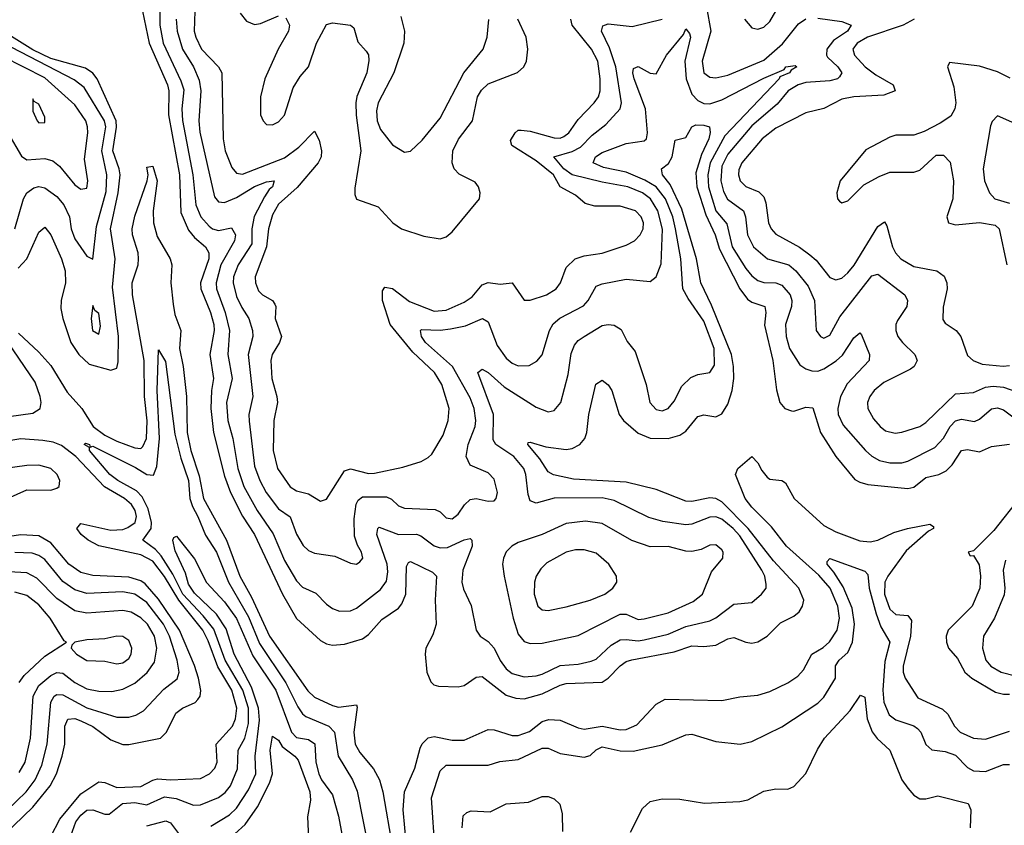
# Model space of a CAD drawing. Header units: inches. Extents: x 1649636 to 1815363, y 506543 to 641975.
# Tile 489 of 656: x 1753886 to 1757172, y 546319 to 549008. Entities that reach past the tile are written whole.
import ezdxf

# ---------------------------------------------------------------- set-up
doc = ezdxf.new("R2010")
doc.units = ezdxf.units.IN
doc.header["$MEASUREMENT"] = 0
doc.layers.add('B7554', color=7, linetype='Continuous')

msp = doc.modelspace()

# ---------------------------------------------------------------- linework, layer by layer
at = {"layer": 'B7554', "color": 5}
for points, elevation in [([(1754353.5, 549070), (1754354.3, 548990), (1754365.1, 548930), (1754423.9, 548803.9), (1754433.5, 548773.5), (1754427.4, 548710), (1754429.1, 548670.9), (1754464.1, 548490), (1754474.2, 548390), (1754490.3, 548350.3), (1754518.6, 548318.6), (1754530, 548310.1), (1754550, 548304.2), (1754593.4, 548313.4), (1754606.2, 548290), (1754603.6, 548270), (1754557.1, 548190), (1754541.4, 548130), (1754543.5, 548110), (1754571.7, 548030), (1754586.9, 547970), (1754580.7, 547890), (1754594.9, 547810), (1754576.7, 547730), (1754580.7, 547670), (1754597.6, 547610), (1754614.4, 547510), (1754634.7, 547450), (1754678.5, 547370), (1754731.9, 547291.9), (1754770, 547202.8), (1754810, 547135.1), (1754830, 547113.5), (1754874.1, 547094.1), (1754910, 547056.6), (1754930, 547042.3), (1754953.4, 547033.4), (1754990, 547034.1), (1755010, 547044), (1755090, 547106.3), (1755110, 547133.8), (1755115.4, 547164.6), (1755112.3, 547190), (1755078, 547290), (1755081, 547310), (1755085.8, 547314.2), (1755150, 547289.1), (1755210, 547290.1), (1755225.1, 547285.1), (1755270, 547251.6), (1755290, 547245.4), (1755313.9, 547246.1), (1755370, 547272), (1755390, 547276.3), (1755395.3, 547270), (1755396.6, 547250), (1755365.2, 547170), (1755361.8, 547130), (1755367.1, 547107.1), (1755392.7, 547052.7), (1755410.1, 546970.1), (1755422.6, 546950), (1755450, 546931.9), (1755469.7, 546909.7), (1755490, 546868.6), (1755510, 546840.7), (1755530, 546825.6), (1755570, 546814.7), (1755610, 546817.5), (1755630, 546823.4), (1755690, 546852.1), (1755750, 546856.2), (1755793.9, 546866.1), (1755810, 546873.7), (1755860.2, 546919.8), (1755890, 546937.3), (1755910, 546939.5), (1755950, 546934.9), (1755970, 546938.4), (1756050, 546956.4), (1756110, 546982.9), (1756190, 547001.8), (1756210, 547011), (1756270, 547057), (1756330, 547062), (1756362.2, 547090), (1756377.1, 547110), (1756377.7, 547122.3), (1756372.7, 547150), (1756363.5, 547170), (1756290, 547284.6), (1756267.6, 547310), (1756230, 547340.4), (1756210, 547347.9), (1756190, 547347.4), (1756130, 547323.8), (1756110, 547322.2), (1756032.3, 547332.3), (1755986, 547346), (1755870, 547402.4), (1755830, 547412), (1755670, 547410.3), (1755610, 547393.6), (1755590, 547402.3), (1755582.9, 547422.9), (1755575.7, 547490), (1755568.6, 547510), (1755535.6, 547550), (1755475, 547590), (1755466, 547606), (1755468, 547690), (1755414.7, 547830), (1755430, 547841.1), (1755450, 547830.1), (1755502.8, 547782.8), (1755610, 547714.2), (1755650, 547699), (1755670, 547703.6), (1755691.9, 547730), (1755716.7, 547823.3), (1755726.5, 547893.5), (1755738.1, 547921.9), (1755750, 547936.6), (1755769.8, 547950), (1755830, 547986.7), (1755850, 547990.8), (1755870, 547988), (1755894, 547974), (1755913.5, 547933.5), (1755940.1, 547900.1), (1755977, 547790), (1755988.8, 547730), (1756010, 547706.4), (1756030, 547702.5), (1756050.7, 547710), (1756070, 547734), (1756095.7, 547784.3), (1756126.3, 547813.7), (1756150, 547823.7), (1756190, 547830.3), (1756205.4, 547854.6), (1756203.8, 547910), (1756170, 548001.1), (1756117.2, 548077.2), (1756099.6, 548110), (1756092.5, 548210), (1756075.4, 548310), (1756065.7, 548350), (1756041.2, 548410), (1756010, 548450), (1755972.3, 548472.3), (1755910, 548499.1), (1755834.9, 548514.9), (1755799.8, 548530), (1755807.5, 548550), (1755830, 548564.4), (1755910, 548594.9), (1755970, 548603.2), (1755978.2, 548610), (1755981.9, 548630), (1755975.4, 548710), (1755937.3, 548810), (1755932.6, 548830), (1755934.9, 548845.1), (1755950, 548852.1), (1755990, 548829.5), (1756010, 548827.5), (1756044.7, 548890), (1756101.4, 548958.6), (1756110, 548977), (1756122, 548962), (1756124.6, 548950), (1756105.9, 548870), (1756110.9, 548810), (1756130, 548758.8), (1756150, 548738.2), (1756170, 548728.3), (1756190, 548727.4), (1756230, 548740.6), (1756370, 548812.7), (1756438, 548842), (1756442.8, 548850), (1756474.9, 548854.9), (1756480.3, 548850), (1756460.9, 548839.1), (1756455.2, 548830), (1756422.8, 548817.2), (1756421.1, 548810), (1756239.7, 548620.3), (1756191, 548530), (1756183.3, 548490), (1756184.6, 548450), (1756209.6, 548370), (1756246, 548326), (1756264.5, 548250), (1756310, 548177.3), (1756330, 548152.7), (1756350, 548137.6), (1756370, 548130.9), (1756410, 548129.3), (1756430, 548121.5), (1756457.5, 548090), (1756463.8, 548070), (1756462.2, 548050), (1756441.7, 547990), (1756444.2, 547950), (1756455.7, 547910), (1756490, 547856.3), (1756510, 547841.9), (1756530, 547835.4), (1756550, 547835.2), (1756570, 547842.3), (1756611.2, 547868.8), (1756632, 547888), (1756670, 547945.6), (1756690, 547962.3), (1756696.1, 547956.1), (1756722, 547890), (1756720.9, 547870), (1756647.5, 547792.5), (1756625.5, 547750), (1756616.5, 547710), (1756617.7, 547690), (1756634.8, 547654.8), (1756709.5, 547569.5), (1756730, 547550.6), (1756756.3, 547536.2), (1756790, 547528.8), (1756830, 547528.7), (1756850, 547533.9), (1756940.6, 547579.4), (1756968.9, 547611.1), (1756991.2, 547650), (1757010, 547668.8), (1757030, 547674.4), (1757073, 547667), (1757090, 547674), (1757130, 547708.4), (1757150, 547712.8), (1757170, 547705.8), (1757210, 547675)], 540), ([(1754471.6, 549070), (1754468.9, 548970), (1754473.8, 548950), (1754493.4, 548910), (1754549.5, 548850), (1754560.8, 548830), (1754565.4, 548610), (1754572.3, 548570), (1754594.3, 548514.3), (1754610, 548495.8), (1754630, 548492.5), (1754770, 548547.1), (1754817.9, 548582.1), (1754870, 548635.5), (1754885.6, 548605.6), (1754893.8, 548570), (1754892.9, 548550), (1754882.6, 548530), (1754811.8, 548448.2), (1754750, 548392.5), (1754730, 548356.3), (1754716.1, 548310), (1754709.8, 548250), (1754672.4, 548150), (1754673, 548130), (1754683.3, 548103.3), (1754696.1, 548090), (1754730.3, 548070.3), (1754738, 548058), (1754741.5, 548050), (1754738.7, 548010), (1754759.6, 547950), (1754753.3, 547930), (1754728.8, 547890), (1754724.1, 547870), (1754727.9, 547810), (1754744.9, 547750), (1754746.4, 547730), (1754734.8, 547670), (1754731.8, 547570), (1754746.7, 547510), (1754789.1, 547449.1), (1754810, 547435.6), (1754850, 547425.1), (1754890, 547401.2), (1754910, 547406.9), (1754970, 547501.7), (1754990, 547508.9), (1755050, 547492.8), (1755070, 547494.3), (1755165.3, 547514.7), (1755226.6, 547533.4), (1755250, 547546), (1755261.9, 547558.1), (1755299, 547621), (1755316.2, 547670), (1755319.4, 547710), (1755294.7, 547790), (1755270.8, 547830), (1755198.6, 547898.6), (1755122.2, 547990), (1755097.5, 548070), (1755097, 548103), (1755105.3, 548114.7), (1755130, 548110.6), (1755187.3, 548067.3), (1755270, 548034.4), (1755310, 548037.9), (1755370, 548064.8), (1755396.7, 548083.3), (1755430, 548123.3), (1755450, 548130.1), (1755490, 548124.9), (1755530, 548129.2), (1755570, 548071.5), (1755590, 548071.2), (1755644.7, 548090), (1755676.4, 548110), (1755690.7, 548130), (1755710, 548180.9), (1755740.4, 548210), (1755770, 548219.8), (1755830, 548228.9), (1755910, 548255), (1755938.5, 548270), (1755957.5, 548290), (1755966.7, 548310), (1755967.9, 548330), (1755960.7, 548350), (1755941.5, 548370), (1755890, 548385.3), (1755805.2, 548385.2), (1755774, 548394), (1755741.7, 548421.7), (1755690, 548449.9), (1755668.3, 548490), (1755610, 548536.6), (1755528.5, 548588.5), (1755524.5, 548604.5), (1755539.4, 548630), (1755550, 548638.8), (1755560.4, 548639.6), (1755590, 548636), (1755670, 548613.2), (1755690, 548612.5), (1755702.5, 548617.5), (1755718.5, 548630), (1755750, 548675), (1755803.9, 548730), (1755817.7, 548750), (1755823.3, 548770), (1755823.9, 548810), (1755815.4, 548870), (1755794.1, 548910), (1755730.4, 548990), (1755725.3, 549010)], 580), ([(1754296.3, 549036.3), (1754318.1, 548930), (1754379.8, 548790), (1754383.6, 548770), (1754383.2, 548690), (1754419.9, 548490), (1754424, 548364), (1754450, 548305.7), (1754470, 548281.2), (1754506.6, 548250), (1754517.8, 548230), (1754516.9, 548210), (1754489.8, 548130), (1754491.1, 548110), (1754523.3, 548030), (1754534.1, 547990), (1754535.2, 547970), (1754520.4, 547890), (1754533.3, 547810), (1754526.4, 547770), (1754524.2, 547710), (1754532.9, 547630), (1754570, 547484.3), (1754589.8, 547430), (1754630, 547350.1), (1754670.1, 547289.9), (1754763.5, 547090), (1754810, 547009.1), (1754890, 546936.1), (1754910, 546924.3), (1754930, 546919.5), (1754970, 546922.9), (1755030, 546941.3), (1755050, 546955.3), (1755094.4, 547005.6), (1755150, 547043.8), (1755161.5, 547058.5), (1755174.6, 547090), (1755177.2, 547182.8), (1755183.6, 547196.4), (1755190, 547199), (1755263.4, 547163.4), (1755277.1, 547150), (1755272.5, 547070), (1755275.9, 546990), (1755265.3, 546954.7), (1755242.1, 546910), (1755239.8, 546890), (1755245.1, 546830), (1755258, 546798), (1755267.9, 546787.9), (1755283.6, 546783.6), (1755350, 546780.8), (1755370, 546785.1), (1755410, 546813.5), (1755430, 546815.5), (1755510, 546753), (1755542.6, 546742.6), (1755570, 546741.3), (1755630, 546757.3), (1755690, 546787), (1755710, 546791.8), (1755830, 546796.6), (1755850, 546809.5), (1755890, 546851.3), (1755910, 546865), (1755929.1, 546870.9), (1756070, 546897.6), (1756130, 546918.2), (1756170, 546916), (1756210, 546920.5), (1756250, 546941.4), (1756270, 546946), (1756310, 546929.7), (1756330, 546927), (1756350, 546931.4), (1756381.2, 546950), (1756425.9, 546994.1), (1756470, 547016.8), (1756488.2, 547031.8), (1756499.4, 547050), (1756502.8, 547070), (1756486.5, 547110), (1756401.9, 547201.9), (1756317.3, 547310), (1756230, 547398.6), (1756210, 547409.3), (1756190, 547411.7), (1756130, 547399.9), (1756110, 547400.7), (1756010, 547439.9), (1755910, 547464), (1755734.3, 547474.3), (1755668.3, 547488.3), (1755650, 547498.6), (1755622.2, 547542.2), (1755581.8, 547590), (1755583.6, 547596.4), (1755590, 547598.2), (1755642.1, 547582.1), (1755710, 547573.1), (1755730, 547576.8), (1755756.2, 547590), (1755772.2, 547610), (1755778.5, 547630), (1755786.1, 547690), (1755808.9, 547791.1), (1755830, 547804.4), (1755850, 547789.1), (1755862.5, 547770), (1755886.5, 547690), (1755901.3, 547670), (1755950, 547628.2), (1755990, 547610.5), (1756050, 547609.7), (1756090, 547620.8), (1756110, 547634), (1756150, 547683), (1756170, 547688.8), (1756210, 547682.5), (1756230, 547692.4), (1756250, 547724.8), (1756263.7, 547770), (1756269.3, 547810), (1756269, 547850), (1756261.6, 547890), (1756195.2, 548055.2), (1756159.3, 548130), (1756145.4, 548210), (1756095.8, 548375.8), (1756057.6, 548457.6), (1756031.8, 548490), (1756028.2, 548510), (1756051.6, 548528.4), (1756064.4, 548550), (1756074.1, 548605.9), (1756110, 548614.4), (1756129.4, 548650.6), (1756143, 548657), (1756170, 548656), (1756188.9, 548650), (1756191.2, 548631.2), (1756186.1, 548610), (1756161.7, 548558.3), (1756143.3, 548496.7), (1756146.1, 548450), (1756176.5, 548356.5), (1756207.6, 548290), (1756221.5, 548241.5), (1756290, 548109.6), (1756315, 548075), (1756330, 548065.2), (1756372.9, 548050), (1756376.6, 548030), (1756372.3, 547987.7), (1756399.7, 547870), (1756411.8, 547771.8), (1756423.6, 547730), (1756440.2, 547710), (1756461.9, 547701.9), (1756470, 547700.7), (1756510, 547714.7), (1756532.8, 547712.8), (1756559.1, 547630), (1756610, 547549.4), (1756673.3, 547473.3), (1756690, 547463.6), (1756716.9, 547456.9), (1756850, 547443.4), (1756870, 547447.3), (1756910, 547479.5), (1756954.2, 547490), (1756978.1, 547501.9), (1756998.1, 547521.9), (1757030, 547569.4), (1757050, 547573.2), (1757090, 547565.9), (1757130, 547583.1), (1757190, 547591)], 520), ([(1756179, 549050), (1756193.1, 548970), (1756163.7, 548870), (1756169.6, 548830), (1756190, 548816.6), (1756210, 548814.3), (1756250, 548822.6), (1756370, 548872.5), (1756432.6, 548927.4), (1756485.5, 548994.5), (1756510, 549010.5)], 560), ([(1756305, 549010), (1756330, 548980.3), (1756350, 548975.9), (1756370, 548982.7), (1756390, 549002), (1756417.8, 549050)], 580), ([(1754408.3, 549010), (1754411.5, 548970), (1754429.8, 548910), (1754466.1, 548850), (1754485.7, 548805.7), (1754490.7, 548770), (1754483.9, 548670), (1754487.3, 548632.7), (1754536.9, 548416.9), (1754550, 548400.4), (1754570, 548398), (1754610, 548414.8), (1754670, 548451.5), (1754710, 548466.3), (1754735.5, 548470), (1754730.1, 548450), (1754718.5, 548441.5), (1754702.9, 548417.1), (1754668.6, 548351.4), (1754661, 548310), (1754660.4, 548259.6), (1754615.1, 548190), (1754600.2, 548150), (1754598.7, 548130), (1754610, 548084.1), (1754627.1, 548047.1), (1754650.8, 548010.8), (1754663.3, 547970), (1754664.6, 547950), (1754648.3, 547890), (1754664.8, 547750), (1754651.4, 547690), (1754651.8, 547668.2), (1754670, 547517.8), (1754687.7, 547470), (1754708.7, 547430), (1754750, 547375.3), (1754788.6, 547348.6), (1754810.1, 547290.1), (1754832.5, 547252.5), (1754850, 547236.1), (1754870, 547226.8), (1754937.6, 547217.6), (1754990, 547193.4), (1755010, 547190.3), (1755021.8, 547198.2), (1755031.3, 547210), (1755027.2, 547230), (1755013.3, 547253.3), (1755003.6, 547283.6), (1755002.1, 547342.1), (1755009.1, 547390.9), (1755016.3, 547403.7), (1755030, 547414.8), (1755110, 547415.2), (1755127.2, 547407.2), (1755150, 547385.4), (1755170, 547377), (1755272.7, 547372.7), (1755290, 547365), (1755310, 547345.4), (1755330, 547341.8), (1755350, 547356.9), (1755371.3, 547388.7), (1755390, 547406.5), (1755410, 547409.4), (1755450, 547400.2), (1755470, 547402), (1755476, 547410), (1755480.8, 547430), (1755470, 547474.3), (1755450, 547495), (1755390, 547521), (1755376.7, 547550), (1755383.5, 547590), (1755405.9, 547650), (1755408.8, 547670), (1755403.3, 547710), (1755390, 547745.4), (1755330.3, 547850.3), (1755241, 547930), (1755227.1, 547950), (1755223.8, 547970), (1755226.8, 547973.2), (1755290, 547971.9), (1755324.1, 547975.9), (1755373.7, 547986.3), (1755430.6, 548010), (1755450, 547999.5), (1755479.8, 547919.8), (1755510, 547878), (1755530, 547861.3), (1755550, 547852.5), (1755586.2, 547853.8), (1755612.4, 547867.6), (1755630, 547889.2), (1755654.7, 547970), (1755667.2, 547992.8), (1755688.5, 548011.5), (1755767.8, 548052.2), (1755783.1, 548070), (1755810, 548117.9), (1755830, 548126), (1755910, 548141.3), (1755990, 548134.4), (1756010, 548149), (1756026.8, 548193.2), (1756031.7, 548308.3), (1756016.5, 548370), (1755991.7, 548410), (1755965.3, 548430), (1755915.9, 548450), (1755830, 548465), (1755730, 548490), (1755702.8, 548510), (1755669.3, 548550), (1755730, 548567.7), (1755758.1, 548581.9), (1755797.3, 548622.7), (1755842.5, 548657.5), (1755889.9, 548710.1), (1755894.8, 548730), (1755875.6, 548850), (1755854.4, 548914.4), (1755827.8, 548970), (1755832.4, 548987.6), (1755850, 548994.4), (1755930, 548985), (1756030, 549009.3)], 560), ([(1754622.2, 549030), (1754642.6, 549002.6), (1754670, 548992.1), (1754690, 548995.1), (1754750, 549021)], 620), ([(1754774.2, 549014.2), (1754786.4, 548990), (1754783.3, 548970), (1754749.2, 548910), (1754704.5, 548810), (1754689.4, 548750), (1754689.8, 548689.8), (1754698.5, 548670), (1754710, 548657.7), (1754730, 548656.8), (1754750, 548666.8), (1754770, 548688.9), (1754799.4, 548780.6), (1754822.2, 548817.8), (1754850.3, 548850), (1754876.9, 548930), (1754910, 548991.6), (1754930, 548997.8), (1754990, 548990.1), (1755000.9, 548980.9), (1755014.5, 548934.5), (1755042.8, 548902.8), (1755050.1, 548890.1), (1755051.5, 548871.5), (1755044.6, 548830), (1755011.6, 548751.6), (1755007.6, 548730), (1755008.9, 548688.9), (1755024.9, 548570), (1755005.1, 548445.1), (1755004.7, 548424.7), (1755010, 548408.9), (1755082.8, 548382.8), (1755131.1, 548330), (1755160.9, 548310), (1755234.5, 548285.5), (1755290, 548276.9), (1755310, 548283.1), (1755330, 548300.3), (1755420.5, 548410), (1755423.1, 548430), (1755417.2, 548450), (1755405.9, 548465.9), (1755352.7, 548492.7), (1755336.5, 548510), (1755329.4, 548530), (1755332.2, 548570), (1755350.8, 548609.2), (1755397.2, 548670), (1755414.3, 548750), (1755427.1, 548772.9), (1755450, 548793.6), (1755548.1, 548831.9), (1755568.9, 548850), (1755577.9, 548870), (1755581.8, 548910), (1755576.6, 548950), (1755549.2, 549009.2)], 620), ([(1755158.3, 549018.3), (1755170.7, 548970), (1755168.3, 548930), (1755135.4, 548830), (1755082.8, 548730), (1755076.8, 548703.2), (1755079.4, 548670), (1755090, 548641.6), (1755130, 548590.3), (1755170, 548565.3), (1755190, 548568.5), (1755230, 548605.3), (1755290, 548679.3), (1755369, 548831), (1755433.6, 548910), (1755446.8, 548950), (1755451.9, 549008.1)], 640), ([(1756550, 549013.5), (1756630, 549001.7), (1756661.1, 548990), (1756649.4, 548970), (1756602.1, 548937.9), (1756580.2, 548910), (1756578.5, 548890), (1756582.7, 548882.7), (1756617.2, 548850), (1756629.6, 548830), (1756622.8, 548817.2), (1756615.6, 548810), (1756590, 548803.9), (1756510, 548798), (1756484.7, 548790), (1756451.5, 548770), (1756414.6, 548725.4), (1756330, 548653.1), (1756250, 548559.3), (1756230, 548518.5), (1756226.4, 548470), (1756234.7, 548434.7), (1756248.4, 548408.4), (1756302.2, 548370), (1756308.7, 548350), (1756315.4, 548290), (1756335.8, 548250), (1756381.5, 548210), (1756453.6, 548190), (1756476.1, 548170), (1756517.9, 548117.9), (1756539.2, 548070), (1756544.6, 547970), (1756558.7, 547950), (1756570, 547945), (1756590, 547954.4), (1756623.8, 548016.2), (1756730, 548153.4), (1756750, 548158.6), (1756840.6, 548090), (1756849.4, 548070), (1756847.3, 548050), (1756816, 548004), (1756810.1, 547990), (1756810.1, 547970), (1756817.5, 547950), (1756832.3, 547930), (1756874.2, 547890), (1756881.6, 547870), (1756871.5, 547850), (1756859, 547841), (1756770, 547797.2), (1756737.6, 547770), (1756723.3, 547750), (1756715.8, 547730), (1756717.2, 547710), (1756736.1, 547676.1), (1756757.7, 547650), (1756775.9, 547635.9), (1756808.1, 547628.1), (1756830, 547630.6), (1756890, 547649.6), (1756910, 547662.9), (1757010, 547758.7), (1757070, 547763.6), (1757110, 547781.1), (1757135.3, 547784.7), (1757170, 547781.6), (1757230, 547759.9)], 560), ([(1756872.1, 549010), (1756835.1, 548990), (1756715.4, 548950), (1756681.6, 548930), (1756667, 548910), (1756672.5, 548890), (1756708.1, 548850), (1756743.5, 548823.5), (1756801, 548790), (1756808.6, 548770), (1756770, 548756.5), (1756670, 548749.9), (1756630, 548742.2), (1756570, 548711.1), (1756510, 548697.4), (1756410, 548645.3), (1756364.5, 548610), (1756296.6, 548530), (1756286.8, 548506.8), (1756285.4, 548490), (1756290.8, 548470), (1756310, 548451.3), (1756353.4, 548433.4), (1756370, 548416.8), (1756377, 548397), (1756385, 548330), (1756394.1, 548310), (1756410, 548291.5), (1756488.5, 548248.5), (1756523.4, 548223.4), (1756545, 548205), (1756590, 548147.5), (1756610, 548139.2), (1756630, 548145.5), (1756650, 548162.5), (1756671.1, 548188.9), (1756750, 548317.2), (1756772.7, 548332.7), (1756780, 548320), (1756798.8, 548250), (1756809.5, 548229.5), (1756827.1, 548210), (1756870, 548183.8), (1756947.4, 548170), (1756971.3, 548151.3), (1756980.7, 548130), (1756981.6, 548110), (1756968.1, 548048.1), (1756967.2, 548007.2), (1756975.2, 547995.2), (1757012.2, 547970), (1757027.7, 547950), (1757050, 547887.4), (1757068.8, 547870), (1757098.1, 547858.1), (1757168.9, 547851.1), (1757190, 547853.2)], 580), ([(1753881.5, 548178.5), (1753910, 548210), (1753950, 548298.8), (1753970, 548315.5), (1753990, 548289.3), (1754025.8, 548210), (1754038.1, 548170), (1754038.7, 548130), (1754025, 548070), (1754023.7, 548043.7), (1754030.1, 548010), (1754056.7, 547930), (1754083.3, 547890), (1754118.5, 547858.5), (1754190, 547837.5), (1754210, 547845), (1754214.6, 547865.4), (1754215.8, 547950), (1754195.4, 548115.4), (1754205, 548210), (1754189.6, 548310), (1754214.9, 548430), (1754221.4, 548490), (1754218.6, 548510), (1754197.3, 548570), (1754209.2, 548649.2), (1754207.6, 548670), (1754144.4, 548810), (1754129.8, 548829.8), (1754105.7, 548845.7), (1753990, 548878.2), (1753930, 548907.8), (1753850, 548957.3)], 520), ([(1753870.5, 548310), (1753898.8, 548410), (1753910.3, 548429.7), (1753933.1, 548446.9), (1753950, 548451.2), (1753970, 548446.5), (1754010, 548418.2), (1754033.9, 548390), (1754052.8, 548350), (1754058.3, 548310), (1754070, 548276.5), (1754110, 548218.7), (1754130, 548208), (1754142.5, 548317.5), (1754174.9, 548434.9), (1754176.7, 548490), (1754160.2, 548570), (1754173.4, 548650), (1754168.9, 548670), (1754101.6, 548781.6), (1754067.6, 548807.6), (1753830, 548930.5)], 540), ([(1753846.3, 548630), (1753892, 548552), (1753910, 548539.6), (1753970, 548544.4), (1753997.3, 548537.3), (1754019.1, 548519.1), (1754070, 548456.6), (1754090, 548442), (1754110, 548445.3), (1754113.1, 548470), (1754102, 548542), (1754113.1, 548630), (1754112.8, 548650), (1754106.4, 548670), (1754070, 548723.7), (1753970, 548814.2), (1753830, 548885)], 560), ([(1757192.3, 548812.3), (1757150, 548834.1), (1757090, 548852.3), (1756990, 548865.2), (1756983.1, 548850), (1757004.1, 548784.1), (1757010.5, 548730.5), (1757007.5, 548710), (1756993.8, 548686.2), (1756958, 548662), (1756904.8, 548635.2), (1756870, 548622.5), (1756810, 548622), (1756790, 548616.1), (1756710, 548573.3), (1756624.7, 548470), (1756614, 548430), (1756615.3, 548410), (1756622.2, 548402.2), (1756630, 548396.5), (1756650, 548403.6), (1756703.3, 548456.7), (1756755, 548485), (1756790, 548498.4), (1756870, 548498.9), (1756890, 548505.3), (1756944.7, 548555.3), (1756970, 548555.2), (1756992.2, 548532.2), (1757002.6, 548470), (1757001.1, 548410), (1756980.2, 548350), (1756986, 548330), (1757010, 548323.1), (1757090, 548331.2), (1757142.1, 548322.1), (1757155.1, 548310), (1757181.2, 548190)], 620), ([(1757217.3, 548657.3), (1757150, 548687.3), (1757131.5, 548668.5), (1757126.2, 548653.8), (1757101.4, 548510), (1757106.1, 548470), (1757122.7, 548430), (1757140.9, 548410), (1757190, 548395)], 640), ([(1753881.8, 547961.8), (1753950, 547898.1), (1753990, 547853.2), (1754045.1, 547765.1), (1754093.1, 547710), (1754130.9, 547650), (1754170, 547621.2), (1754210, 547601.4), (1754270, 547578.6), (1754290, 547576.8), (1754296.7, 547583.3), (1754309.6, 547610.4), (1754311.5, 547668.5), (1754302.9, 547750), (1754301.2, 547870), (1754262.4, 548090), (1754262, 548130), (1754281.1, 548190), (1754283.2, 548210), (1754281.3, 548230), (1754262.2, 548290), (1754261.8, 548310), (1754270, 548351.8), (1754311.6, 548470), (1754315.5, 548490), (1754310, 548516), (1754330, 548519), (1754344.6, 548470), (1754331.4, 548370), (1754332.8, 548330), (1754344.7, 548284.7), (1754388.3, 548210), (1754393.8, 548190), (1754391, 548130), (1754397.9, 548057.9), (1754403.8, 548023.8), (1754423.6, 547970), (1754419, 547910), (1754432, 547850), (1754443.3, 547750), (1754445.1, 547630), (1754457.3, 547570), (1754484.9, 547484.9), (1754499.6, 547410), (1754576.7, 547270), (1754620.4, 547150), (1754660.3, 547080.3), (1754720.4, 546950), (1754847.7, 546767.7), (1754870, 546746.6), (1754930, 546718.2), (1754950, 546713.2), (1755010, 546720.5), (1755012.7, 546712.7), (1755001.2, 546630), (1755005.5, 546590), (1755021.5, 546561.5), (1755067, 546507), (1755086.5, 546470), (1755097.9, 546430), (1755130, 546244)], 480), ([(1753850, 547683.1), (1753930, 547694.1), (1753954.7, 547710), (1753957.6, 547730), (1753954.4, 547750), (1753938.2, 547798.2), (1753847.3, 547930)], 480), ([(1754051.8, 546268.2), (1754073.9, 546330), (1754090, 546352.8), (1754110, 546369.2), (1754130, 546370.1), (1754170, 546355.4), (1754184.3, 546355.7), (1754229, 546391), (1754270, 546395.2), (1754310, 546386.8), (1754370, 546413.5), (1754407.9, 546407.9), (1754466, 546386), (1754490, 546387.5), (1754550, 546411.4), (1754571.8, 546428.2), (1754590, 546450.8), (1754613, 546507), (1754615.8, 546570), (1754637.9, 546610), (1754650, 546658.7), (1754649.4, 546710), (1754630.5, 546770), (1754572.4, 546870), (1754533.6, 546973.6), (1754498.5, 547018.5), (1754431, 547090), (1754396.9, 547156.9), (1754358.5, 547218.5), (1754339.2, 547239.2), (1754297, 547270), (1754324.6, 547310), (1754325.9, 547330), (1754315.1, 547375.1), (1754294.7, 547414.7), (1754275.5, 547435.5), (1754213.3, 547470), (1754186.9, 547490), (1754118.7, 547570), (1754119.4, 547579.4), (1754101.7, 547590), (1754105.8, 547594.2), (1754119.5, 547590), (1754120.9, 547580.9), (1754130, 547583.8), (1754150, 547574.5), (1754272.7, 547512.7), (1754310, 547489.2), (1754332.4, 547487.6), (1754344, 547516), (1754352.9, 547610), (1754345.2, 547770), (1754350, 547905.5), (1754372.8, 547867.2), (1754403.9, 547623.9), (1754424.1, 547544.1), (1754449.3, 547470), (1754454.4, 547410), (1754462.6, 547382.6), (1754481.2, 547350), (1754506.8, 547286.8), (1754542.9, 547230), (1754582.8, 547130), (1754650, 547014.2), (1754686.1, 546926.1), (1754774.8, 546794.8), (1754814.2, 546714.2), (1754830, 546690.6), (1754841.5, 546681.5), (1754918.1, 546650), (1754937.1, 546630), (1754949.6, 546550), (1754996.5, 546470), (1755012.2, 546432.2), (1755052.9, 546230)], 460), ([(1753990, 546281.5), (1754020.4, 546339.6), (1754090, 546423.3), (1754150, 546463.7), (1754170, 546461.4), (1754210, 546444.6), (1754290, 546448.5), (1754330, 546469.7), (1754346.4, 546473.6), (1754390, 546471), (1754490, 546475.3), (1754519.5, 546490), (1754537.4, 546510), (1754545, 546530), (1754541.7, 546590), (1754596.3, 546650), (1754606.3, 546673.7), (1754610.8, 546710), (1754594.2, 546770), (1754547.7, 546847.7), (1754515, 546935), (1754497.2, 546970), (1754417.2, 547070), (1754369.8, 547149.8), (1754330, 547200.5), (1754290, 547221.9), (1754150, 547252.1), (1754115.2, 547270), (1754091.2, 547290), (1754076.5, 547310), (1754090, 547325.8), (1754190, 547304.3), (1754230, 547306.1), (1754247.4, 547312.6), (1754271.3, 547330), (1754276.5, 547350), (1754272, 547370), (1754259.6, 547390), (1754236.3, 547410), (1754168.7, 547448.8), (1754073.8, 547550), (1754026.2, 547586.2), (1753997.6, 547597.6), (1753963.5, 547603.5), (1753890, 547608.9), (1753816.8, 547596.8)], 480), ([(1755176.7, 546250), (1755166, 546370), (1755170.9, 546430), (1755205, 546510), (1755223.3, 546576.7), (1755230, 546590.8), (1755250, 546611.1), (1755270, 546615.6), (1755330, 546602.4), (1755370, 546603.2), (1755450, 546639), (1755470, 546637.3), (1755530, 546618.7), (1755550, 546618.7), (1755587.8, 546632.2), (1755630, 546665.2), (1755652.4, 546672.4), (1755690, 546669.7), (1755750, 546644), (1755770, 546640.1), (1755830, 546649.5), (1755890, 546637.7), (1755910, 546638.8), (1755945.8, 546654.2), (1756010, 546722.7), (1756040.4, 546739.6), (1756230, 546735.3), (1756290, 546747.3), (1756350, 546752.6), (1756390, 546765.5), (1756450, 546793.9), (1756483.1, 546816.9), (1756502.4, 546837.6), (1756529.9, 546890), (1756567.8, 546912.2), (1756589.2, 546930.8), (1756614.3, 546970), (1756622.3, 547010), (1756616.8, 547050), (1756590.8, 547110), (1756553.7, 547153.7), (1756445.6, 547250), (1756395.5, 547315.5), (1756330, 547380.4), (1756308, 547410), (1756274.7, 547490), (1756282.9, 547510), (1756330, 547550.2), (1756350, 547529.1), (1756362.8, 547502.8), (1756380.8, 547480.8), (1756390, 547473.6), (1756430, 547469.4), (1756442.1, 547462.1), (1756471.3, 547410), (1756570, 547319.6), (1756610, 547298.3), (1756690, 547268.3), (1756724.9, 547264.9), (1756750, 547270.6), (1756803.9, 547296.1), (1756849.7, 547310), (1756923.7, 547323.7), (1756936.4, 547316.4), (1756936.5, 547310), (1756919.1, 547300.9), (1756845.4, 547234.6), (1756783.7, 547150), (1756773.9, 547130), (1756772.3, 547090), (1756790, 547039.8), (1756810, 547022), (1756850, 547018.6), (1756862.2, 547002.2), (1756859, 546950), (1756834.7, 546850), (1756834.6, 546830), (1756841.4, 546810), (1756884, 546744), (1756966.6, 546706.6), (1756984.3, 546690), (1757005.8, 546650), (1757024.6, 546630), (1757070, 546610.1), (1757110, 546606.6), (1757190, 546633.3)], 480), ([(1753790, 547384.6), (1753910, 547438.8), (1753990, 547437.7), (1754010, 547444.1), (1754017.6, 547450), (1754020.6, 547470), (1754011, 547490), (1753990, 547510.3), (1753950, 547520.4), (1753910, 547519.6), (1753830, 547508.4)], 520), ([(1757225.5, 547414.5), (1757136.9, 547303.1), (1757070, 547235.1), (1757051.3, 547230), (1757058, 547218), (1757070, 547218.8), (1757088, 547188), (1757092.6, 547150), (1757090.5, 547110), (1757065, 547050), (1756985.1, 546970), (1756978.7, 546950), (1756979.1, 546930), (1756986.4, 546910), (1757015.8, 546875.8), (1757040.6, 546830), (1757064.4, 546810), (1757143.3, 546763.3), (1757170, 546756.2), (1757190, 546756.6)], 520), ([(1753770, 546225.9), (1753930, 546378.8), (1753988.4, 546450), (1754009, 546490), (1754028.1, 546550), (1754036.5, 546590), (1754037.1, 546650), (1754047.1, 546672.9), (1754070, 546674.8), (1754090, 546667.4), (1754130, 546648.9), (1754190, 546604), (1754230, 546588.4), (1754250, 546588.4), (1754356.5, 546610), (1754376.7, 546630), (1754406.8, 546693.2), (1754429.9, 546710.1), (1754471.5, 546728.5), (1754481.2, 546738.8), (1754488.5, 546750), (1754490.9, 546769.1), (1754483.5, 546810), (1754470, 546852.5), (1754419.1, 546970), (1754350, 547073.4), (1754305.3, 547125.3), (1754290, 547134.9), (1754250, 547147.1), (1754130, 547152.3), (1754090, 547162.1), (1754050.2, 547190.2), (1753990, 547261.5), (1753950, 547284.5), (1753890, 547288.3), (1753730, 547265.1)], 520), ([(1754524.2, 546315.8), (1754586, 546354), (1754610, 546375.5), (1754650, 546436.6), (1754673.8, 546490), (1754671.7, 546550), (1754686.9, 546670), (1754683.6, 546710), (1754660, 546780), (1754601.7, 546890), (1754574.8, 546974.8), (1754543, 547023), (1754470, 547094.1), (1754450, 547123.9), (1754440.1, 547160.1), (1754405, 547235), (1754396.9, 547270), (1754400.4, 547279.6), (1754410, 547284.4), (1754470, 547207.9), (1754509.6, 547129.6), (1754570, 547064.6), (1754610, 547009.5), (1754664.6, 546884.6), (1754741.2, 546770), (1754792.8, 546630), (1754810, 546612.1), (1754850, 546605.6), (1754870.9, 546590.9), (1754874.4, 546530), (1754884.2, 546490), (1754893.1, 546470), (1754930, 546420.7), (1754950, 546348.7), (1754983.1, 546170)], 440), ([(1753810, 546336.5), (1753907.4, 546430), (1753937.9, 546470), (1753960.3, 546519.7), (1753978.2, 546590), (1753989.6, 546730), (1754001.7, 546750), (1754010, 546755.9), (1754030, 546754.3), (1754110, 546710.6), (1754210, 546679.9), (1754250, 546679.6), (1754273.7, 546686.3), (1754299.3, 546700.7), (1754366.8, 546773.2), (1754411.8, 546808.2), (1754417.9, 546830), (1754412, 546870), (1754386.3, 546950), (1754366.3, 546990), (1754310, 547062.6), (1754270.9, 547090), (1754230, 547098.3), (1754110, 547092.5), (1754070, 547104.2), (1754030, 547133.1), (1753970, 547206.3), (1753950, 547219.8), (1753927.3, 547227.3), (1753870, 547229.3)], 540), ([(1755273.1, 546230), (1755261, 546410), (1755290, 546500.2), (1755310, 546519.2), (1755450, 546519.8), (1755488.8, 546531.2), (1755550, 546538.9), (1755630, 546576.4), (1755650, 546576.1), (1755690, 546558.5), (1755770, 546546.4), (1755790, 546551.7), (1755810, 546570.8), (1755830, 546580.7), (1755890, 546567.5), (1755933.5, 546566.5), (1756030, 546587.8), (1756110, 546620.6), (1756130, 546623), (1756210, 546598.3), (1756290.6, 546589.4), (1756330, 546598), (1756430, 546647.8), (1756550, 546726.7), (1756570, 546746.8), (1756608.8, 546810), (1756609.2, 546850.8), (1756621.5, 546870), (1756650, 546895.4), (1756665.9, 546930), (1756672.1, 546990), (1756664.1, 547044.1), (1756634.9, 547114.9), (1756603.8, 547163.8), (1756581, 547190), (1756581.1, 547198.9), (1756590, 547208.8), (1756706.5, 547166.5), (1756716.4, 547156.4), (1756721.1, 547110), (1756744.3, 547024.3), (1756760.8, 546980.8), (1756790.5, 546930), (1756774, 546866), (1756767.4, 546770), (1756770.5, 546730), (1756787.8, 546687.8), (1756810.8, 546670.8), (1756870, 546650.6), (1756882.2, 546642.2), (1756893.7, 546630), (1756910, 546588.7), (1756930, 546570.2), (1756974.9, 546565.1), (1757010, 546552.7), (1757050, 546511.8), (1757070, 546500.7), (1757110, 546498.3), (1757170, 546521.6), (1757190, 546521.7)], 460), ([(1757176.3, 547203.7), (1757168.3, 547170), (1757174.4, 547110), (1757172, 547088), (1757140.1, 547010), (1757102.9, 546950), (1757099.9, 546910), (1757111.2, 546870), (1757127.8, 546850), (1757161.5, 546830), (1757210, 546818.2)], 540), ([(1753884.7, 546495.3), (1753904.7, 546530), (1753922.5, 546610), (1753931.5, 546750), (1753950, 546785.2), (1753990, 546819.2), (1754010, 546829.1), (1754030, 546826.7), (1754070, 546795), (1754110, 546774.3), (1754150, 546767), (1754194.1, 546765.9), (1754230, 546773.6), (1754270, 546793.3), (1754311.2, 546828.8), (1754336.4, 546863.6), (1754344.4, 546910), (1754336.4, 546950), (1754312.8, 546990), (1754290, 547011.8), (1754258, 547030), (1754230, 547035.8), (1754110, 547026.7), (1754070, 547035.1), (1754010, 547076.2), (1753943.5, 547143.5), (1753910, 547161), (1753850, 547164.5)], 560), ([(1753884.5, 546795.5), (1753901.1, 546818.9), (1753970, 546883.6), (1754042.7, 546930), (1754034.7, 546934.7), (1753988.1, 547010), (1753950, 547054.5), (1753910, 547085.6), (1753870, 547096.7)], 580), ([(1755924.6, 546295.4), (1755965.2, 546374.8), (1755990, 546398.5), (1756030, 546407.2), (1756090, 546406.5), (1756172.1, 546392.1), (1756290, 546398.3), (1756316, 546404), (1756370, 546433), (1756410, 546440.3), (1756450, 546439.3), (1756470, 546448), (1756510, 546491.8), (1756548.7, 546571.3), (1756572.8, 546610), (1756658.3, 546701.7), (1756692.9, 546752.9), (1756706.9, 546746.9), (1756714.5, 546674.5), (1756730.9, 546630.9), (1756748.1, 546608.1), (1756790.1, 546570.1), (1756830, 546470.2), (1756850, 546442.6), (1756870, 546418.8), (1756890, 546407.2), (1756910, 546406.6), (1756950, 546417.1), (1757052, 546392), (1757061, 546370), (1757058, 546310)], 440), ([(1754570, 546259.1), (1754638.6, 546321.4), (1754680.1, 546379.9), (1754720.3, 546459.7), (1754729.9, 546490), (1754722.1, 546570), (1754730, 546616), (1754750, 546602.5), (1754761.8, 546581.8), (1754804.5, 546550), (1754815.8, 546535.8), (1754854.4, 546430), (1754857.2, 546402.8), (1754847.3, 546347.3), (1754851.3, 546250)], 420), ([(1755362.9, 546310), (1755366.6, 546350), (1755378.2, 546361.8), (1755393.2, 546366.8), (1755456.8, 546363.2), (1755509.9, 546390.1), (1755584.2, 546395.8), (1755630, 546414.4), (1755650, 546414.7), (1755670, 546406.9), (1755689.4, 546389.4), (1755696.5, 546356.5), (1755697.8, 546297.8)], 440), ([(1754310, 546317.4), (1754373.8, 546333.8), (1754390, 546327.4), (1754430, 546273.2)], 440)]:
    msp.add_lwpolyline(points, dxfattribs=dict(at, elevation=elevation))
for points, elevation in [([(1753930, 548744), (1753930, 548702.8), (1753944.9, 548670), (1753950, 548663.1), (1753970, 548664.9), (1753970, 548682), (1753950, 548726), (1753934.7, 548734.7)], 580), ([(1754130, 548054), (1754125, 548010), (1754128.9, 547970), (1754150, 547958), (1754155.6, 547984.4), (1754150, 548026.6), (1754137.2, 548037.2)], 540), ([(1755774.3, 547334.3), (1755710, 547326.7), (1755630, 547288.9), (1755550, 547262.9), (1755528.9, 547250), (1755510, 547231.1), (1755500.6, 547210), (1755497.8, 547190), (1755502.6, 547150), (1755533.6, 547010), (1755550, 546956.5), (1755570, 546931.8), (1755590, 546925.1), (1755630, 546926.2), (1755750, 546951.9), (1755890, 547023.1), (1755910, 547023.3), (1755950, 547005.8), (1755970, 547007.5), (1756050, 547027.7), (1756134.5, 547065.5), (1756165.2, 547090), (1756195.1, 547164.9), (1756233.3, 547210), (1756234.4, 547230), (1756230, 547238.7), (1756210, 547255), (1756190, 547253.6), (1756160.1, 547239.9), (1756130, 547232.7), (1756110, 547233.7), (1756050, 547249.4), (1755990, 547248.8), (1755928.9, 547268.9), (1755830, 547326)], 560), ([(1755770, 547238.8), (1755741.7, 547238.3), (1755710, 547230.4), (1755645.3, 547194.7), (1755625.3, 547174.7), (1755610.3, 547150.3), (1755604.5, 547130), (1755603.6, 547090), (1755615.2, 547050), (1755630, 547037.7), (1755650, 547035.6), (1755710, 547047.6), (1755789.9, 547070.1), (1755838.7, 547090), (1755866, 547110), (1755878.8, 547130), (1755877.8, 547150), (1755852.9, 547190), (1755810, 547226.8)], 580), ([(1754210, 546950.4), (1754170, 546941.5), (1754110, 546938), (1754070.7, 546930), (1754060.3, 546919.7), (1754058.4, 546910), (1754075.6, 546890), (1754110, 546868.8), (1754170, 546866.7), (1754210, 546857.8), (1754230, 546861.2), (1754250, 546875.9), (1754258.5, 546890), (1754260.8, 546910), (1754250, 546935.5), (1754230, 546949)], 580)]:
    msp.add_lwpolyline(points, close=True, dxfattribs=dict(at, elevation=elevation))

doc.saveas('drawing.dxf')
